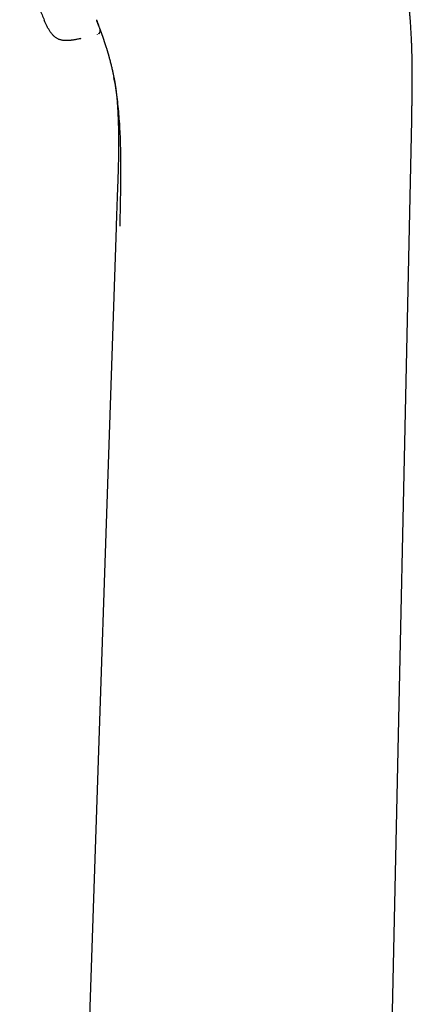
# Model space of a CAD drawing. Header units: millimetres. Extents: x 8 to 571, y 12 to 813.
# Tile 314 of 369: x 101 to 132, y 637 to 714. Entities that reach past the tile are written whole.
import ezdxf

# ---------------------------------------------------------------- set-up
doc = ezdxf.new("R2010")
doc.units = ezdxf.units.MM

msp = doc.modelspace()

# ---------------------------------------------------------------- linework, layer by layer
at = {"color": 7, "linetype": 'Continuous', "lineweight": 30}
for p, q in [((103.071, 714.468), (103.078, 714.448)), ((107.377, 713.987), (107.228, 714.398)), ((105.943, 713.006), (105.958, 713.009)), ((105.949, 713.007), (105.958, 713.009)), ((107.262, 713.332), (107.264, 713.327)), ((107.516, 713.6), (107.518, 713.594)), ((108.579, 709.883), (108.572, 709.923)), ((108.577, 709.881), (108.574, 709.899)), ((129.47, 585.868), (132.05, 706.568)), ((108.744, 698.085), (104.969, 585.868))]:
    msp.add_line(p, q, dxfattribs=at)
for points, knots in [([(132.05, 706.568), (132.053, 706.685), (132.057, 706.915), (132.065, 707.253), (132.071, 707.577), (132.077, 707.887), (132.082, 708.185), (132.086, 708.468), (132.09, 708.731), (132.093, 708.975), (132.095, 709.199), (132.096, 709.412), (132.097, 709.613), (132.098, 709.803), (132.098, 709.98), (132.097, 710.145), (132.097, 710.297), (132.096, 710.439), (132.095, 710.57), (132.094, 710.69), (132.093, 710.799), (132.091, 710.905), (132.09, 711.006), (132.088, 711.102), (132.087, 711.18), (132.086, 711.241), (132.085, 711.288), (132.085, 711.329), (132.084, 711.362), (132.083, 711.386), (132.083, 711.405), (132.083, 711.429), (132.082, 711.465), (132.081, 711.514), (132.079, 711.573), (132.078, 711.644), (132.076, 711.726), (132.073, 711.818), (132.071, 711.921), (132.067, 712.039), (132.063, 712.173), (132.058, 712.323), (132.052, 712.486), (132.046, 712.661), (132.038, 712.847), (132.029, 713.045), (132.019, 713.254), (132.007, 713.471), (131.994, 713.694), (131.98, 713.924), (131.964, 714.164), (131.946, 714.414), (131.926, 714.675), (131.901, 714.963), (131.873, 715.279), (131.838, 715.625), (131.799, 715.985), (131.757, 716.345), (131.711, 716.703), (131.662, 717.059), (131.609, 717.426), (131.55, 717.804), (131.485, 718.192), (131.414, 718.591), (131.336, 719), (131.252, 719.419), (131.162, 719.849), (131.065, 720.289), (130.961, 720.739), (130.851, 721.199), (130.734, 721.67), (130.61, 722.151), (130.481, 722.642), (130.344, 723.152), (130.199, 723.681), (130.047, 724.229), (129.89, 724.789), (129.729, 725.36), (129.563, 725.944), (129.451, 726.336), (129.394, 726.535)], [0, 0, 0, 0, 0.017335, 0.034005, 0.050009, 0.065345, 0.080012, 0.09401, 0.107339, 0.118968, 0.130034, 0.140537, 0.150477, 0.159856, 0.168672, 0.17672, 0.184236, 0.191221, 0.197674, 0.203596, 0.208989, 0.213942, 0.219226, 0.223975, 0.228191, 0.230744, 0.233051, 0.235114, 0.236789, 0.237906, 0.238681, 0.239572, 0.241547, 0.243961, 0.246815, 0.250362, 0.254414, 0.258971, 0.264035, 0.269604, 0.276417, 0.283861, 0.291921, 0.300554, 0.309757, 0.319531, 0.329875, 0.340791, 0.351643, 0.363005, 0.374879, 0.387262, 0.400157, 0.413561, 0.430014, 0.447174, 0.465043, 0.483618, 0.500799, 0.518542, 0.536846, 0.55571, 0.575133, 0.595116, 0.61566, 0.636766, 0.658435, 0.680669, 0.703469, 0.726836, 0.75077, 0.775272, 0.800341, 0.825975, 0.853436, 0.881514, 0.910208, 0.93952, 0.96945, 1, 1, 1, 1]), ([(101.144, 718.988), (101.182, 718.899), (101.38, 718.43), (101.706, 717.661), (102.124, 716.679), (102.512, 715.77), (102.83, 715.026), (103.02, 714.585), (103.078, 714.448)], [0, 0, 0, 0, 0.058849, 0.309486, 0.50788, 0.70789, 0.909815, 1, 1, 1, 1]), ([(107.198, 714.48), (107.198, 714.48), (107.206, 714.458), (107.226, 714.403), (107.257, 714.317), (107.293, 714.219), (107.328, 714.123), (107.362, 714.028), (107.395, 713.935), (107.423, 713.859), (107.445, 713.798), (107.461, 713.754), (107.476, 713.711), (107.491, 713.669), (107.506, 713.63), (107.517, 713.597), (107.527, 713.571), (107.534, 713.55), (107.541, 713.532), (107.547, 713.516), (107.552, 713.502), (107.556, 713.489), (107.561, 713.476), (107.566, 713.462), (107.573, 713.444), (107.581, 713.419), (107.591, 713.391), (107.602, 713.361), (107.612, 713.333), (107.622, 713.305), (107.632, 713.277), (107.642, 713.25), (107.649, 713.229), (107.655, 713.213), (107.66, 713.2), (107.665, 713.185), (107.671, 713.167), (107.679, 713.146), (107.687, 713.121), (107.699, 713.089), (107.712, 713.049), (107.729, 713.001), (107.748, 712.946), (107.769, 712.887), (107.79, 712.824), (107.821, 712.733), (107.861, 712.612), (107.911, 712.46), (107.96, 712.306), (107.999, 712.182), (108.027, 712.089), (108.046, 712.029), (108.063, 711.971), (108.077, 711.922), (108.09, 711.881), (108.099, 711.848), (108.108, 711.819), (108.115, 711.795), (108.121, 711.775), (108.125, 711.759), (108.129, 711.746), (108.134, 711.729), (108.141, 711.705), (108.15, 711.672), (108.161, 711.632), (108.175, 711.583), (108.198, 711.502), (108.229, 711.388), (108.268, 711.24), (108.308, 711.083), (108.347, 710.93), (108.383, 710.78), (108.417, 710.636), (108.451, 710.492), (108.481, 710.355), (108.508, 710.23), (108.532, 710.119), (108.552, 710.021), (108.567, 709.948), (108.574, 709.911), (108.576, 709.9)], [0, 0, 0, 0, 0.000029, 0.023526, 0.057467, 0.0901, 0.121348, 0.151146, 0.179443, 0.206199, 0.219191, 0.231775, 0.243948, 0.255709, 0.266661, 0.2764, 0.282277, 0.287607, 0.292392, 0.296633, 0.300331, 0.303488, 0.306451, 0.309512, 0.313975, 0.31983, 0.327008, 0.334069, 0.340403, 0.346015, 0.352563, 0.357796, 0.361861, 0.364793, 0.367314, 0.370541, 0.374637, 0.379603, 0.385437, 0.392139, 0.40192, 0.413101, 0.425681, 0.439577, 0.453702, 0.467721, 0.500363, 0.532475, 0.564099, 0.595277, 0.607412, 0.619482, 0.63079, 0.640821, 0.648006, 0.654349, 0.659848, 0.6645, 0.668304, 0.671259, 0.673471, 0.676237, 0.681037, 0.687317, 0.695081, 0.704338, 0.715087, 0.740929, 0.767673, 0.795302, 0.823799, 0.847207, 0.871145, 0.89523, 0.917891, 0.938995, 0.958264, 0.97615, 0.992716, 1, 1, 1, 1]), ([(105.96, 713.003), (105.914, 712.992), (105.825, 712.971), (105.696, 712.943), (105.576, 712.919), (105.464, 712.898), (105.359, 712.881), (105.26, 712.867), (105.167, 712.856), (105.063, 712.845), (104.951, 712.838), (104.831, 712.835), (104.72, 712.838), (104.61, 712.846), (104.501, 712.862), (104.392, 712.885), (104.29, 712.916), (104.194, 712.954), (104.102, 713), (104.018, 713.051), (103.94, 713.107), (103.868, 713.167), (103.797, 713.234), (103.727, 713.309), (103.657, 713.393), (103.587, 713.487), (103.521, 713.583), (103.46, 713.68), (103.403, 713.778), (103.344, 713.884), (103.289, 713.992), (103.235, 714.1), (103.184, 714.208), (103.131, 714.325), (103.096, 714.406), (103.078, 714.448)], [0, 0, 0, 0, 0.038296, 0.073772, 0.106741, 0.137474, 0.166208, 0.193149, 0.218481, 0.242368, 0.277328, 0.309572, 0.339534, 0.367596, 0.398999, 0.428728, 0.457278, 0.485122, 0.51272, 0.540528, 0.564881, 0.590022, 0.616257, 0.643911, 0.67333, 0.704896, 0.739039, 0.767391, 0.797815, 0.830602, 0.86609, 0.89612, 0.928275, 0.962806, 1, 1, 1, 1]), ([(107.382, 713.378), (107.384, 713.379), (107.387, 713.382), (107.393, 713.388), (107.399, 713.393), (107.405, 713.399), (107.411, 713.406), (107.418, 713.413), (107.424, 713.42), (107.43, 713.428), (107.436, 713.436), (107.441, 713.443), (107.444, 713.448), (107.447, 713.453), (107.452, 713.46), (107.459, 713.473), (107.468, 713.492), (107.478, 713.514), (107.484, 713.537), (107.489, 713.556), (107.491, 713.568), (107.492, 713.577), (107.493, 713.583), (107.493, 713.59), (107.494, 713.598), (107.494, 713.607), (107.494, 713.616), (107.494, 713.624), (107.494, 713.634), (107.493, 713.643), (107.492, 713.653), (107.49, 713.663), (107.489, 713.672), (107.487, 713.68), (107.486, 713.685), (107.485, 713.688)], [0, 0, 0, 0, 0.080167, 0.152344, 0.216545, 0.272786, 0.321093, 0.361504, 0.394084, 0.418956, 0.436408, 0.445133, 0.448455, 0.451449, 0.457064, 0.467324, 0.482223, 0.501449, 0.518936, 0.532183, 0.541264, 0.546294, 0.54986, 0.553757, 0.56345, 0.576593, 0.593651, 0.61483, 0.640238, 0.680793, 0.729059, 0.785085, 0.848904, 0.920537, 1, 1, 1, 1]), ([(107.52, 713.591), (107.521, 713.588), (107.524, 713.578), (107.529, 713.564), (107.535, 713.548), (107.54, 713.535), (107.545, 713.521), (107.551, 713.503), (107.558, 713.485), (107.562, 713.474), (107.563, 713.47)], [0, 0, 0, 0, 0.078809, 0.241458, 0.375205, 0.480144, 0.57175, 0.723694, 0.913594, 1, 1, 1, 1]), ([(108.581, 709.882), (108.581, 709.88), (108.582, 709.874), (108.584, 709.863), (108.587, 709.848), (108.591, 709.828), (108.596, 709.802), (108.601, 709.776), (108.606, 709.751), (108.61, 709.727), (108.615, 709.703), (108.619, 709.679), (108.623, 709.658), (108.626, 709.638), (108.629, 709.621), (108.632, 709.604), (108.636, 709.583), (108.64, 709.556), (108.646, 709.524), (108.651, 709.493), (108.656, 709.462), (108.661, 709.431), (108.666, 709.4), (108.671, 709.368), (108.676, 709.337), (108.681, 709.306), (108.685, 709.28), (108.688, 709.259), (108.691, 709.241), (108.694, 709.222), (108.697, 709.203), (108.701, 709.175), (108.705, 709.143), (108.709, 709.112), (108.713, 709.09), (108.715, 709.076), (108.716, 709.062), (108.718, 709.05), (108.719, 709.039), (108.721, 709.029), (108.722, 709.019), (108.724, 709.008), (108.725, 708.998), (108.726, 708.988), (108.727, 708.978), (108.729, 708.969), (108.73, 708.961), (108.73, 708.955), (108.731, 708.949), (108.732, 708.944), (108.732, 708.94), (108.733, 708.935), (108.733, 708.931), (108.734, 708.927), (108.734, 708.922), (108.735, 708.917), (108.736, 708.911), (108.737, 708.905), (108.737, 708.898), (108.738, 708.89), (108.739, 708.883), (108.74, 708.875), (108.741, 708.867), (108.742, 708.859), (108.743, 708.851), (108.744, 708.843), (108.745, 708.835), (108.746, 708.827), (108.747, 708.819), (108.748, 708.811), (108.749, 708.804), (108.749, 708.797), (108.75, 708.791), (108.751, 708.785), (108.751, 708.779), (108.752, 708.775), (108.752, 708.772), (108.752, 708.771)], [0, 0, 0, 0, 0.002421, 0.007009, 0.011657, 0.02079, 0.031019, 0.042356, 0.051789, 0.061894, 0.07231, 0.082204, 0.091544, 0.100151, 0.108117, 0.115437, 0.12219, 0.137796, 0.153085, 0.16897, 0.185133, 0.20189, 0.219217, 0.237093, 0.255538, 0.274469, 0.29306, 0.304323, 0.316249, 0.329047, 0.342716, 0.357255, 0.386046, 0.413802, 0.426188, 0.437814, 0.448636, 0.458655, 0.467871, 0.47657, 0.485243, 0.494763, 0.504263, 0.513741, 0.523199, 0.532272, 0.539187, 0.545515, 0.551256, 0.556409, 0.560974, 0.564999, 0.569385, 0.574827, 0.581324, 0.588876, 0.597484, 0.607766, 0.619236, 0.631892, 0.645736, 0.660767, 0.676984, 0.693362, 0.710795, 0.729282, 0.748824, 0.769421, 0.791071, 0.813776, 0.837534, 0.862345, 0.88821, 0.914636, 0.942077, 0.970532, 1, 1, 1, 1]), ([(109.057, 698.2), (109.065, 698.571), (109.081, 699.314), (109.104, 700.429), (109.121, 701.544), (109.129, 702.658), (109.123, 703.767), (109.101, 704.773), (109.064, 705.675), (109.016, 706.473), (108.953, 707.254), (108.873, 708.016), (108.775, 708.755), (108.678, 709.374), (108.608, 709.729), (108.581, 709.86)], [0, 0, 0, 0, 0.091323, 0.182639, 0.273998, 0.365514, 0.457107, 0.548485, 0.616778, 0.684855, 0.752834, 0.820952, 0.889533, 0.958984, 1, 1, 1, 1]), ([(108.752, 708.771), (108.762, 708.682), (108.781, 708.506), (108.805, 708.244), (108.827, 707.984), (108.846, 707.724), (108.864, 707.461), (108.88, 707.187), (108.894, 706.901), (108.907, 706.597), (108.918, 706.276), (108.927, 705.936), (108.934, 705.582), (108.938, 705.215), (108.939, 704.834), (108.938, 704.426), (108.934, 703.993), (108.927, 703.534), (108.916, 703.065), (108.903, 702.585), (108.887, 702.095), (108.87, 701.594), (108.85, 701.066), (108.828, 700.508), (108.807, 699.921), (108.786, 699.321), (108.765, 698.707), (108.751, 698.294), (108.744, 698.085)], [0, 0, 0, 0, 0.024988, 0.049677, 0.074069, 0.098167, 0.122621, 0.148238, 0.175018, 0.202956, 0.233467, 0.265252, 0.298317, 0.332667, 0.368309, 0.405248, 0.44701, 0.489919, 0.53382, 0.5787, 0.624549, 0.671369, 0.719171, 0.772903, 0.827856, 0.884031, 0.941417, 1, 1, 1, 1])]:
    msp.add_open_spline(points, degree=3, knots=knots, dxfattribs=at)

doc.saveas('drawing.dxf')
